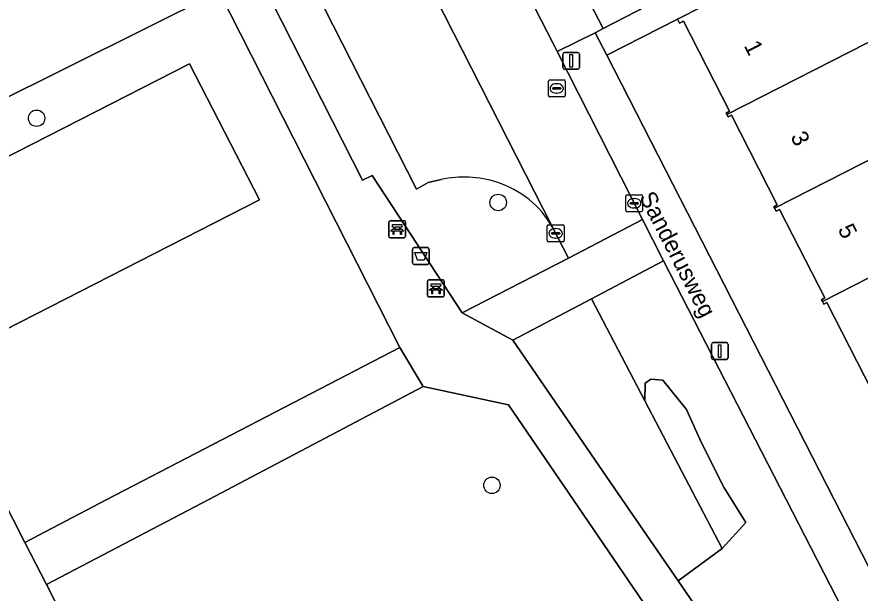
# Model space of a CAD drawing. Extents: x 159352 to 160617, y 385888 to 387323.
# Drawn here: x 159703 to 159753.1, y 386744.4 to 386778.7 of the extents above; entities that cross this region are included whole.
import ezdxf

# ---------------------------------------------------------------- set-up
doc = ezdxf.new("R2010")
doc.units = 0
for name, color, linetype in [('IMGEO_Afvalbak', 7, 'Continuous'), ('IMGEO_Bank', 7, 'Continuous'), ('IMGEO_Boom', 7, 'Continuous'), ('IMGEO_Erf', 7, 'Continuous'), ('IMGEO_Groenvoorziening', 7, 'Continuous'), ('IMGEO_Kolk', 7, 'Continuous'), ('IMGEO_Lichtmast', 7, 'Continuous'), ('IMGEO_Openbare_ruimte_label', 7, 'Continuous'), ('IMGEO_Pand', 7, 'Continuous'), ('IMGEO_Pand_nummerreeks', 7, 'Continuous'), ('IMGEO_Parkeervlak_open', 7, 'Continuous'), ('IMGEO_Rijbaan_lokaal_open', 7, 'Continuous'), ('IMGEO_Rioolput', 7, 'Continuous'), ('IMGEO_Terreindeel_open', 7, 'Continuous'), ('IMGEO_Voetpad_halfverhard', 7, 'Continuous'), ('IMGEO_Voetpad_open', 7, 'Continuous')]:
    doc.layers.add(name, color=color, linetype=linetype)

msp = doc.modelspace()

# ---------------------------------------------------------------- linework, layer by layer
at = {"layer": 'IMGEO_Afvalbak'}
for p, q in [((159726.481, 386764.07), (159726.481, 386764.87)), ((159726.481, 386764.87), (159726.481, 386764.07)), ((159726.581, 386764.97), (159727.371, 386764.97)), ((159727.371, 386764.97), (159726.581, 386764.97)), ((159727.471, 386764.87), (159727.471, 386764.07)), ((159727.471, 386764.07), (159727.471, 386764.87)), ((159727.371, 386763.97), (159726.581, 386763.97)), ((159726.581, 386763.97), (159727.371, 386763.97))]:
    msp.add_line(p, q, dxfattribs=at)
msp.add_lwpolyline([(159726.624, 386764.684), (159727.328, 386764.684), (159727.179, 386764.214), (159726.773, 386764.214), (159726.624, 386764.684)], dxfattribs=at)
for centre, start, end in [((159726.581, 386764.87), 90, 180), ((159726.581, 386764.87), 90, 180), ((159727.371, 386764.87), 0, 90), ((159727.371, 386764.87), 360, 90), ((159726.581, 386764.07), 180, 270), ((159726.581, 386764.07), 180, 270), ((159727.371, 386764.07), 270, 0), ((159727.371, 386764.07), 270, 0)]:
    msp.add_arc(centre, 0.1, start, end, dxfattribs=at)
at = {"layer": 'IMGEO_Bank'}
for p, q in [((159725.076, 386765.633), (159725.076, 386766.474)), ((159725.076, 386766.474), (159725.076, 386765.633)), ((159725.151, 386766.558), (159725.992, 386766.558)), ((159725.992, 386766.558), (159725.151, 386766.558)), ((159725.385, 386766.064), (159725.385, 386766.17)), ((159725.429, 386766.17), (159725.429, 386766.064)), ((159725.717, 386766.176), (159725.435, 386766.176)), ((159725.723, 386766.064), (159725.723, 386766.17)), ((159725.767, 386766.17), (159725.767, 386766.064)), ((159726.076, 386766.483), (159726.076, 386765.642)), ((159726.076, 386765.642), (159726.076, 386766.483)), ((159725.773, 386765.956), (159725.38, 386765.956)), ((159725.435, 386766.058), (159725.717, 386766.058)), ((159726.001, 386765.558), (159725.16, 386765.558)), ((159725.16, 386765.558), (159726.001, 386765.558)), ((159727.374, 386762.119), (159727.374, 386762.96)), ((159727.374, 386762.96), (159727.374, 386762.119)), ((159727.449, 386763.044), (159728.29, 386763.044)), ((159728.29, 386763.044), (159727.449, 386763.044)), ((159727.683, 386762.55), (159727.683, 386762.656)), ((159727.727, 386762.656), (159727.727, 386762.55)), ((159728.015, 386762.662), (159727.733, 386762.662)), ((159728.021, 386762.55), (159728.021, 386762.656)), ((159728.065, 386762.656), (159728.065, 386762.55)), ((159728.374, 386762.969), (159728.374, 386762.128)), ((159728.374, 386762.128), (159728.374, 386762.969)), ((159728.071, 386762.442), (159727.678, 386762.442)), ((159727.733, 386762.544), (159728.015, 386762.544)), ((159728.299, 386762.044), (159727.458, 386762.044)), ((159727.458, 386762.044), (159728.299, 386762.044))]:
    msp.add_line(p, q, dxfattribs=at)
for points in [[(159725.379, 386766.176), (159725.293, 386766.176), (159725.293, 386766.337), (159725.856, 386766.337), (159725.856, 386766.176), (159725.773, 386766.176)], [(159725.323, 386765.956), (159725.181, 386765.956), (159725.293, 386766.058), (159725.379, 386766.058)], [(159725.373, 386765.949), (159725.373, 386765.742), (159725.33, 386765.742), (159725.33, 386765.949)], [(159725.773, 386766.058), (159725.856, 386766.058), (159725.968, 386765.956), (159725.829, 386765.956)], [(159725.823, 386765.949), (159725.823, 386765.742), (159725.779, 386765.742), (159725.779, 386765.949)], [(159727.677, 386762.662), (159727.591, 386762.662), (159727.591, 386762.823), (159728.154, 386762.823), (159728.154, 386762.662), (159728.071, 386762.662)], [(159727.621, 386762.442), (159727.479, 386762.442), (159727.591, 386762.544), (159727.677, 386762.544)], [(159727.671, 386762.435), (159727.671, 386762.228), (159727.628, 386762.228), (159727.628, 386762.435)], [(159728.071, 386762.544), (159728.154, 386762.544), (159728.266, 386762.442), (159728.127, 386762.442)], [(159728.121, 386762.435), (159728.121, 386762.228), (159728.077, 386762.228), (159728.077, 386762.435)]]:
    msp.add_lwpolyline(points, dxfattribs=at)
for centre, radius, start, end in [((159725.154, 386766.48), 0.0779, 92.4484, 184.2845), ((159725.154, 386766.48), 0.0779, 92.4484, 184.2845), ((159725.378, 386766.169), 0.00671, 2.8957, 87.1043), ((159725.435, 386766.169), 0.00671, 92.8957, 177.1043), ((159725.717, 386766.169), 0.00671, 2.8957, 87.1043), ((159725.774, 386766.169), 0.00671, 92.8957, 177.1043), ((159725.998, 386766.48), 0.0779, 2.4484, 94.2845), ((159725.998, 386766.48), 0.0779, 2.4484, 94.2845), ((159725.323, 386765.949), 0.00671, 2.8957, 87.1043), ((159725.38, 386765.949), 0.00671, 92.8957, 177.1043), ((159725.378, 386766.065), 0.00671, 272.8957, 357.1043), ((159725.435, 386766.065), 0.00671, 182.8957, 267.1043), ((159725.717, 386766.065), 0.00671, 272.8957, 357.1043), ((159725.774, 386766.065), 0.00671, 182.8957, 267.1043), ((159725.772, 386765.949), 0.00671, 2.8957, 87.1043), ((159725.829, 386765.949), 0.00671, 92.8957, 177.1043), ((159725.154, 386765.636), 0.0779, 182.4484, 274.2845), ((159725.154, 386765.636), 0.0779, 182.4484, 274.2845), ((159725.998, 386765.636), 0.0779, 272.4484, 4.2845), ((159725.998, 386765.636), 0.0779, 272.4484, 4.2845), ((159727.452, 386762.966), 0.0779, 92.4484, 184.2845), ((159727.452, 386762.966), 0.0779, 92.4484, 184.2845), ((159727.676, 386762.655), 0.00671, 2.8957, 87.1043), ((159727.733, 386762.655), 0.00671, 92.8957, 177.1043), ((159728.015, 386762.655), 0.00671, 2.8957, 87.1043), ((159728.072, 386762.655), 0.00671, 92.8957, 177.1043), ((159728.296, 386762.966), 0.0779, 2.4484, 94.2845), ((159728.296, 386762.966), 0.0779, 2.4484, 94.2845), ((159727.621, 386762.435), 0.00671, 2.8957, 87.1043), ((159727.678, 386762.435), 0.00671, 92.8957, 177.1043), ((159727.676, 386762.551), 0.00671, 272.8957, 357.1043), ((159727.733, 386762.551), 0.00671, 182.8957, 267.1043), ((159728.015, 386762.551), 0.00671, 272.8957, 357.1043), ((159728.072, 386762.551), 0.00671, 182.8957, 267.1043), ((159728.07, 386762.435), 0.00671, 2.8957, 87.1043), ((159728.127, 386762.435), 0.00671, 92.8957, 177.1043), ((159727.452, 386762.122), 0.0779, 182.4484, 274.2845), ((159727.452, 386762.122), 0.0779, 182.4484, 274.2845), ((159728.296, 386762.122), 0.0779, 272.4484, 4.2845), ((159728.296, 386762.122), 0.0779, 272.4484, 4.2845)]:
    msp.add_arc(centre, radius, start, end, dxfattribs=at)
at = {"layer": 'IMGEO_Boom'}
for centre in [(159704.14, 386772.663), (159731.576, 386767.654), (159731.203, 386750.836)]:
    msp.add_circle(centre, 0.489, dxfattribs=at)
at = {"layer": 'IMGEO_Erf'}
msp.add_lwpolyline([(159753.808, 386756.432), (159751.114, 386761.698), (159750.926, 386761.602), (159750.845, 386761.76), (159750.788, 386761.871), (159750.992, 386761.975), (159748.299, 386767.238), (159748.093, 386767.132), (159748.002, 386767.31), (159747.955, 386767.403), (159748.166, 386767.511), (159745.437, 386772.843), (159745.238, 386772.741), (159745.169, 386772.877), (159745.12, 386772.972), (159745.33, 386773.079), (159742.586, 386778.442), (159742.352, 386778.322), (159742.23, 386778.561), (159738.024, 386776.408), (159751.541, 386750), (159755.232, 386742.789)], dxfattribs=at)
at = {"layer": 'IMGEO_Groenvoorziening'}
for points in [[(159728.185, 386769.011), (159727.407, 386768.839), (159726.714, 386768.445), (159714.04, 386793.387), (159712.818, 386795.54), (159712.187, 386795.981), (159711.486, 386796.157), (159710.427, 386796.009)], [(159710.249, 386795.083), (159723.507, 386768.983), (159724.078, 386769.261), (159729.425, 386761.082), (159735.759, 386764.334), (159734.807, 386766.177)], [(159686.416, 386780.753), (159692.445, 386768.954), (159714.995, 386780.193), (159707.928, 386794.139)]]:
    msp.add_lwpolyline(points, dxfattribs=at)
for points in [[(159703.441, 386747.438), (159708.324, 386750), (159725.722, 386759.023), (159714.995, 386780.193), (159692.445, 386768.954), (159699.328, 386755.486), (159698.81, 386755.208), (159700.151, 386752.636), (159700.648, 386752.903)], [(159701.358, 386759.627), (159697.335, 386767.796), (159713.231, 386775.906), (159717.394, 386767.812)], [(159748.69, 386750), (159741.407, 386764.192), (159737.122, 386761.931), (159740.293, 386755.859), (159740.308, 386756.907), (159740.64, 386757.144), (159741.352, 386757.097), (159742.776, 386755.339), (159743.63, 386753.392), (159745.007, 386750.685), (159746.287, 386748.625), (159744.885, 386747.069), (159742.269, 386745.153), (159746.731, 386738.65), (159748.743, 386739.681), (159752.798, 386741.995)], [(159740.293, 386755.859), (159737.122, 386761.931), (159732.449, 386759.465), (159738.943, 386750), (159742.269, 386745.153), (159744.885, 386747.069), (159743.354, 386750)], [(159745.007, 386750.685), (159743.63, 386753.392), (159742.776, 386755.339), (159741.352, 386757.097), (159740.64, 386757.144), (159740.308, 386756.907), (159740.293, 386755.859), (159743.354, 386750), (159744.885, 386747.069), (159746.287, 386748.625)], [(159736.025, 386750), (159732.19, 386755.628), (159727.116, 386756.71), (159714.379, 386750), (159704.721, 386744.934), (159718.358, 386718.241), (159717.831, 386717.971), (159719.629, 386714.416), (159720.171, 386714.693), (159742.489, 386671.032), (159741.973, 386670.733), (159744.044, 386666.674), (159744.579, 386666.947), (159755.367, 386645.61), (159793.264, 386665.301), (159792.074, 386667.528), (159790.276, 386670.378), (159776.256, 386690.955)]]:
    msp.add_lwpolyline(points, close=True, dxfattribs=at)
for centre, radius, start, end in [((159729.56, 386762.986), 6.18, 71.6865, 102.8592), ((159729.75, 386763.31), 5.814, 29.5506, 72.4565)]:
    msp.add_arc(centre, radius, start, end, dxfattribs=at)
at = {"layer": 'IMGEO_Kolk'}
for p, q in [((159739.159, 386767.18), (159739.159, 386768.032)), ((159739.234, 386768.106), (159740.086, 386768.106)), ((159739.647, 386767.886), (159739.672, 386767.886)), ((159740.16, 386768.032), (159740.16, 386767.18)), ((159739.418, 386767.6), (159739.418, 386767.612)), ((159739.856, 386767.563), (159739.458, 386767.563)), ((159739.461, 386767.649), (159739.859, 386767.649)), ((159739.67, 386767.326), (159739.645, 386767.326)), ((159739.902, 386767.612), (159739.902, 386767.6)), ((159740.086, 386767.106), (159739.234, 386767.106)), ((159734.492, 386765.391), (159734.492, 386766.243)), ((159734.567, 386766.317), (159735.419, 386766.317)), ((159735.493, 386766.243), (159735.493, 386765.391)), ((159734.751, 386765.811), (159734.751, 386765.823)), ((159735.189, 386765.774), (159734.791, 386765.774)), ((159734.794, 386765.86), (159735.192, 386765.86)), ((159734.98, 386766.097), (159735.005, 386766.097)), ((159735.235, 386765.823), (159735.235, 386765.811)), ((159735.419, 386765.317), (159734.567, 386765.317)), ((159735.003, 386765.537), (159734.978, 386765.537))]:
    msp.add_line(p, q, dxfattribs=at)
for points in [[(159739.159, 386767.18), (159739.159, 386768.032)], [(159739.234, 386768.106), (159740.086, 386768.106)], [(159740.16, 386768.032), (159740.16, 386767.18)], [(159740.086, 386767.106), (159739.234, 386767.106)], [(159734.492, 386765.391), (159734.492, 386766.243)], [(159734.567, 386766.317), (159735.419, 386766.317)], [(159735.493, 386766.243), (159735.493, 386765.391)], [(159735.419, 386765.317), (159734.567, 386765.317)]]:
    msp.add_lwpolyline(points, dxfattribs=at)
for centre, radius, start, end in [((159739.236, 386768.03), 0.0765, 91.552, 178.448), ((159739.236, 386768.03), 0.0765, 91.552, 178.448), ((159740.084, 386768.03), 0.0765, 1.552, 88.448), ((159740.084, 386768.03), 0.0765, 1.552, 88.448), ((159739.236, 386767.182), 0.0765, 181.552, 268.448), ((159739.236, 386767.182), 0.0765, 181.552, 268.448), ((159739.458, 386767.609), 0.0403, 85.8775, 175.7526), ((159739.455, 386767.599), 0.0366, 178.938, 274.7102), ((159739.859, 386767.606), 0.043, 264.8664, 352.4533), ((159739.863, 386767.611), 0.0386, 1.7309, 96.639), ((159740.084, 386767.182), 0.0765, 271.552, 358.448), ((159740.084, 386767.182), 0.0765, 271.552, 358.448), ((159734.569, 386766.241), 0.0765, 91.552, 178.448), ((159734.569, 386766.241), 0.0765, 91.552, 178.448), ((159735.417, 386766.241), 0.0765, 1.552, 88.448), ((159735.417, 386766.241), 0.0765, 1.552, 88.448), ((159734.791, 386765.82), 0.0403, 85.8775, 175.7526), ((159734.788, 386765.81), 0.0366, 178.938, 274.7102), ((159735.192, 386765.817), 0.043, 264.8664, 352.4533), ((159735.196, 386765.822), 0.0386, 1.7309, 96.639), ((159734.569, 386765.393), 0.0765, 181.552, 268.448), ((159734.569, 386765.393), 0.0765, 181.552, 268.448), ((159735.417, 386765.393), 0.0765, 271.552, 358.448), ((159735.417, 386765.393), 0.0765, 271.552, 358.448)]:
    msp.add_arc(centre, radius, start, end, dxfattribs=at)
for centre, major_axis, ratio, start_param, end_param in [((159739.646, 386767.606), (-0.387, 0.002), 0.722429, 4.712389, 7.853982), ((159739.671, 386767.606), (-0.39, 0.002), 0.717154, 1.570796, 4.712389), ((159734.979, 386765.817), (-0.387, 0.002), 0.722429, 4.712389, 7.853982), ((159735.004, 386765.817), (-0.39, 0.002), 0.717154, 1.570796, 4.712389)]:
    msp.add_ellipse(centre, major_axis=major_axis, ratio=ratio, start_param=start_param, end_param=end_param, dxfattribs=at)
at = {"layer": 'IMGEO_Lichtmast'}
for p, q in [((159735.413, 386775.679), (159735.413, 386776.479)), ((159735.413, 386776.479), (159735.413, 386775.679)), ((159735.513, 386776.579), (159736.303, 386776.579)), ((159736.303, 386776.579), (159735.513, 386776.579)), ((159736.403, 386776.479), (159736.403, 386775.679)), ((159736.403, 386775.679), (159736.403, 386776.479)), ((159736.303, 386775.579), (159735.513, 386775.579)), ((159735.513, 386775.579), (159736.303, 386775.579)), ((159744.246, 386758.418), (159744.246, 386759.218)), ((159744.246, 386759.218), (159744.246, 386758.418)), ((159744.346, 386759.318), (159745.136, 386759.318)), ((159745.136, 386759.318), (159744.346, 386759.318)), ((159745.236, 386759.218), (159745.236, 386758.418)), ((159745.236, 386758.418), (159745.236, 386759.218)), ((159745.136, 386758.318), (159744.346, 386758.318)), ((159744.346, 386758.318), (159745.136, 386758.318))]:
    msp.add_line(p, q, dxfattribs=at)
for points in [[(159735.833, 386776.454), (159735.983, 386776.454), (159735.983, 386775.704), (159735.833, 386775.704), (159735.833, 386776.454)], [(159744.666, 386759.193), (159744.816, 386759.193), (159744.816, 386758.443), (159744.666, 386758.443), (159744.666, 386759.193)]]:
    msp.add_lwpolyline(points, dxfattribs=at)
for centre, start, end in [((159735.513, 386776.479), 90, 180), ((159735.513, 386776.479), 90, 180), ((159736.303, 386776.479), 0, 90), ((159736.303, 386776.479), 360, 90), ((159735.513, 386775.679), 180, 270), ((159735.513, 386775.679), 180, 270), ((159736.303, 386775.679), 270, 0), ((159736.303, 386775.679), 270, 0), ((159744.346, 386759.218), 90, 180), ((159744.346, 386759.218), 90, 180), ((159745.136, 386759.218), 0, 90), ((159745.136, 386759.218), 360, 90), ((159744.346, 386758.418), 180, 270), ((159744.346, 386758.418), 180, 270), ((159745.136, 386758.418), 270, 0), ((159745.136, 386758.418), 270, 0)]:
    msp.add_arc(centre, 0.1, start, end, dxfattribs=at)
at = {"layer": 'IMGEO_Pand'}
for points in [[(159755.43, 386778.109), (159757.602, 386779.216), (159755.905, 386782.544), (159753.729, 386781.435), (159752.507, 386783.821), (159750.748, 386782.92), (159746.682, 386780.839), (159742.23, 386778.561), (159742.352, 386778.322), (159742.586, 386778.442), (159745.33, 386773.079), (159745.12, 386772.972), (159745.169, 386772.877), (159753.493, 386777.121), (159753.629, 386777.191)], [(159737.821, 386777.991), (159743.094, 386780.737), (159741.794, 386783.307), (159736.464, 386780.612)], [(159758.265, 386772.55), (159758.273, 386772.554), (159755.43, 386778.109), (159753.629, 386777.191), (159753.493, 386777.121), (159745.169, 386772.877), (159745.238, 386772.741), (159745.437, 386772.843), (159748.166, 386767.511), (159747.955, 386767.403), (159748.002, 386767.31), (159756.324, 386771.559), (159756.433, 386771.615)], [(159761.096, 386767.007), (159758.265, 386772.55), (159756.433, 386771.615), (159756.324, 386771.559), (159748.002, 386767.31), (159748.093, 386767.132), (159748.299, 386767.238), (159750.992, 386761.975), (159750.788, 386761.871), (159750.845, 386761.76), (159759.237, 386766.039)], [(159763.718, 386761.873), (159761.096, 386767.007), (159759.237, 386766.039), (159750.845, 386761.76), (159750.926, 386761.602), (159751.114, 386761.698), (159753.808, 386756.432), (159753.624, 386756.338), (159753.699, 386756.191), (159762.04, 386760.464), (159761.819, 386760.903)]]:
    msp.add_lwpolyline(points, close=True, dxfattribs=at)
at = {"layer": 'IMGEO_Parkeervlak_open'}
for points in [[(159734.807, 386766.177), (159719.264, 386796.703)], [(159719.043, 386796.006), (159714.04, 386793.387), (159726.714, 386768.445), (159727.407, 386768.839), (159728.185, 386769.011)]]:
    msp.add_lwpolyline(points, dxfattribs=at)
for centre, radius, start, end in [((159729.56, 386762.986), 6.18, 71.6865, 102.8592), ((159729.75, 386763.31), 5.814, 29.5506, 72.4565)]:
    msp.add_arc(centre, radius, start, end, dxfattribs=at)
at = {"layer": 'IMGEO_Rijbaan_lokaal_open'}
msp.add_lwpolyline([(159719.12, 386796.985), (159719.264, 386796.703), (159734.807, 386766.177), (159735.759, 386764.334), (159740.152, 386766.632), (159735.089, 386776.637), (159734.85, 386777.109), (159728.378, 386789.698), (159722.293, 386801.533), (159717.408, 386799.028)], dxfattribs=at)
at = {"layer": 'IMGEO_Rioolput'}
for p, q in [((159734.557, 386774.012), (159734.557, 386774.864)), ((159734.632, 386774.938), (159735.484, 386774.938)), ((159735.045, 386774.718), (159735.07, 386774.718)), ((159735.558, 386774.864), (159735.558, 386774.012)), ((159734.816, 386774.432), (159734.816, 386774.444)), ((159735.254, 386774.395), (159734.856, 386774.395)), ((159734.859, 386774.481), (159735.257, 386774.481)), ((159735.3, 386774.444), (159735.3, 386774.432)), ((159735.484, 386773.938), (159734.632, 386773.938)), ((159735.068, 386774.158), (159735.043, 386774.158))]:
    msp.add_line(p, q, dxfattribs=at)
for points in [[(159734.557, 386774.012), (159734.557, 386774.864)], [(159734.632, 386774.938), (159735.484, 386774.938)], [(159735.558, 386774.864), (159735.558, 386774.012)], [(159735.484, 386773.938), (159734.632, 386773.938)]]:
    msp.add_lwpolyline(points, dxfattribs=at)
for centre, radius, start, end in [((159734.634, 386774.862), 0.0765, 91.552, 178.448), ((159734.634, 386774.862), 0.0765, 91.552, 178.448), ((159735.482, 386774.862), 0.0765, 1.552, 88.448), ((159735.482, 386774.862), 0.0765, 1.552, 88.448), ((159734.856, 386774.441), 0.0403, 85.8775, 175.7526), ((159734.853, 386774.431), 0.0366, 178.938, 274.7102), ((159735.257, 386774.438), 0.043, 264.8664, 352.4533), ((159735.261, 386774.443), 0.0386, 1.7309, 96.639), ((159734.634, 386774.014), 0.0765, 181.552, 268.448), ((159734.634, 386774.014), 0.0765, 181.552, 268.448), ((159735.482, 386774.014), 0.0765, 271.552, 358.448), ((159735.482, 386774.014), 0.0765, 271.552, 358.448)]:
    msp.add_arc(centre, radius, start, end, dxfattribs=at)
for centre, major_axis, ratio, start_param, end_param in [((159735.044, 386774.438), (-0.387, 0.002), 0.722429, 4.712389, 7.853982), ((159735.069, 386774.438), (-0.39, 0.002), 0.717154, 1.570796, 4.712389)]:
    msp.add_ellipse(centre, major_axis=major_axis, ratio=ratio, start_param=start_param, end_param=end_param, dxfattribs=at)
at = {"layer": 'IMGEO_Terreindeel_open'}
msp.add_lwpolyline([(159701.358, 386759.627), (159717.394, 386767.812), (159713.231, 386775.906), (159697.335, 386767.796)], close=True, dxfattribs=at)
at = {"layer": 'IMGEO_Voetpad_halfverhard'}
for points in [[(159724.078, 386769.261), (159723.507, 386768.983), (159710.249, 386795.083)], [(159707.928, 386794.139), (159714.995, 386780.193), (159725.722, 386759.023), (159727.116, 386756.71), (159732.19, 386755.628), (159736.025, 386750), (159776.256, 386690.955), (159778.268, 386692.326), (159777.265, 386693.796), (159755.722, 386725.366), (159763.298, 386729.024), (159762.268, 386728.577)], [(159759.095, 386729.726), (159754.438, 386727.418), (159746.731, 386738.65), (159742.269, 386745.153), (159738.943, 386750), (159732.449, 386759.465), (159729.425, 386761.082), (159724.078, 386769.261)]]:
    msp.add_lwpolyline(points, dxfattribs=at)
for points in [[(159741.407, 386764.192), (159740.152, 386766.632), (159735.759, 386764.334), (159729.425, 386761.082), (159732.449, 386759.465), (159737.122, 386761.931)], [(159727.116, 386756.71), (159725.722, 386759.023), (159708.324, 386750), (159703.441, 386747.438), (159704.721, 386744.934), (159714.379, 386750)]]:
    msp.add_lwpolyline(points, close=True, dxfattribs=at)
at = {"layer": 'IMGEO_Voetpad_open'}
msp.add_lwpolyline([(159736.464, 386780.612), (159735.139, 386783.169), (159733.815, 386785.726), (159732.538, 386788.191), (159731.054, 386791.056), (159728.378, 386789.698), (159734.85, 386777.109), (159735.089, 386776.637), (159737.337, 386777.751), (159737.821, 386777.991)], close=True, dxfattribs=at)
for points in [[(159761.46, 386633.56), (159760.307, 386635.84), (159755.367, 386645.61), (159744.579, 386666.947), (159744.044, 386666.674), (159741.973, 386670.733), (159742.489, 386671.032), (159720.171, 386714.693), (159719.629, 386714.416), (159717.831, 386717.971), (159718.358, 386718.241), (159704.721, 386744.934), (159703.441, 386747.438), (159700.648, 386752.903), (159700.151, 386752.636), (159698.81, 386755.208), (159699.328, 386755.486), (159692.445, 386768.954), (159686.416, 386780.753)], [(159743.094, 386780.737), (159737.821, 386777.991), (159737.337, 386777.751), (159738.024, 386776.408), (159742.23, 386778.561), (159746.682, 386780.839)], [(159760.791, 386731.947), (159755.232, 386742.789), (159751.541, 386750), (159738.024, 386776.408), (159737.337, 386777.751), (159735.089, 386776.637), (159740.152, 386766.632), (159741.407, 386764.192), (159748.69, 386750), (159752.798, 386741.995), (159759.095, 386729.726)]]:
    msp.add_lwpolyline(points, dxfattribs=at)

# ---------------------------------------------------------------- texts
at = {"layer": 'IMGEO_Openbare_ruimte_label'}
msp.add_text('Sanderusweg', height=1, rotation=297.2059, dxfattribs=at).set_placement((159739.934, 386767.988))
at = {"layer": 'IMGEO_Pand_nummerreeks'}
for s, rotation, p in [('1', 297.0491, (159746.163, 386776.977)), ('3', 297.0491, (159748.924, 386771.57)), ('5', 297.0512, (159751.737, 386766.062))]:
    msp.add_text(s, height=1, rotation=rotation, dxfattribs=at).set_placement(p)

doc.saveas('drawing.dxf')
